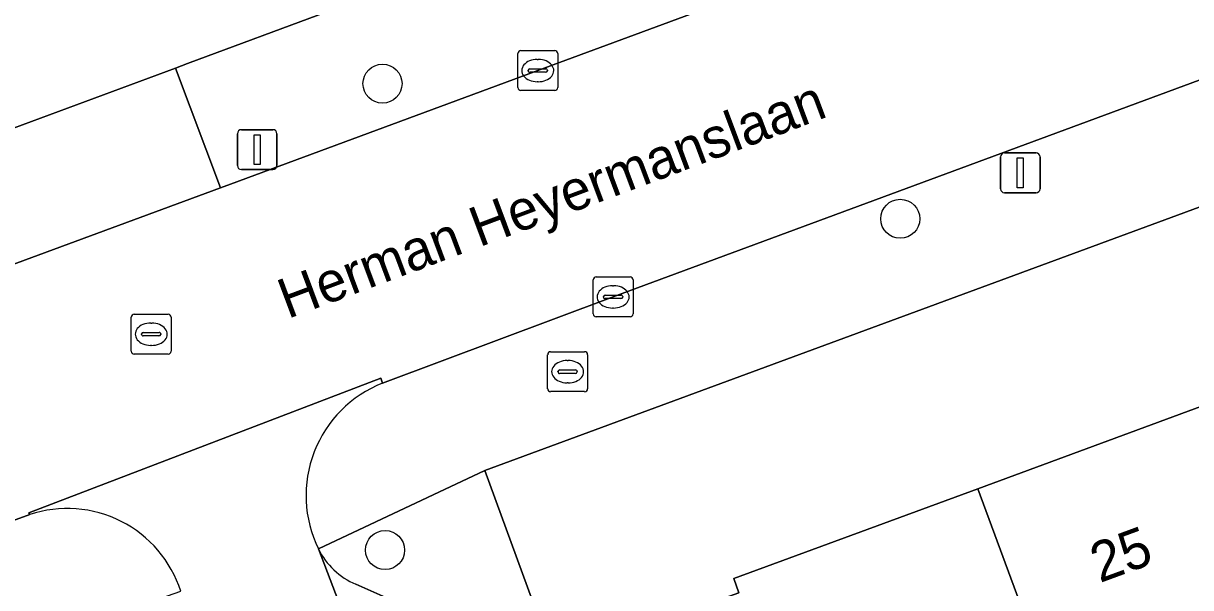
# Model space of a CAD drawing. Extents: x 161258 to 161838, y 380833 to 381727.
# Drawn here: x 161610.91 to 161640.18, y 381458.06 to 381472.2 of the extents above; entities that cross this region are included whole.
import ezdxf

# ---------------------------------------------------------------- set-up
doc = ezdxf.new("R2010")
doc.units = 0
for name, color, linetype in [('IMGEO_Boom', 7, 'Continuous'), ('IMGEO_Brandkraan', 7, 'Continuous'), ('IMGEO_Erf', 7, 'Continuous'), ('IMGEO_Kolk', 7, 'Continuous'), ('IMGEO_Lichtmast', 7, 'Continuous'), ('IMGEO_Openbare_ruimte_label', 7, 'Continuous'), ('IMGEO_Pand', 7, 'Continuous'), ('IMGEO_Pand_nummerreeks', 7, 'Continuous'), ('IMGEO_Parkeervlak_open', 7, 'Continuous'), ('IMGEO_Rijbaan_lokaal_open', 7, 'Continuous'), ('IMGEO_Rioolput', 7, 'Continuous'), ('IMGEO_Voetpad_open', 7, 'Continuous')]:
    doc.layers.add(name, color=color, linetype=linetype)

msp = doc.modelspace()

# ---------------------------------------------------------------- linework, layer by layer
at = {"layer": 'IMGEO_Boom'}
for centre in [(161619.92, 381470.692), (161632.901, 381467.304), (161619.985, 381458.999)]:
    msp.add_circle(centre, 0.489, dxfattribs=at)
at = {"layer": 'IMGEO_Brandkraan'}
for p, q in [((161624.136, 381463.971), (161624.988, 381463.971)), ((161624.061, 381463.045), (161624.061, 381463.897)), ((161624.549, 381463.751), (161624.574, 381463.751)), ((161625.062, 381463.897), (161625.062, 381463.045)), ((161624.32, 381463.465), (161624.32, 381463.477)), ((161624.758, 381463.428), (161624.36, 381463.428)), ((161624.363, 381463.514), (161624.761, 381463.514)), ((161624.804, 381463.477), (161624.804, 381463.465)), ((161624.572, 381463.191), (161624.547, 381463.191)), ((161624.988, 381462.971), (161624.136, 381462.971))]:
    msp.add_line(p, q, dxfattribs=at)
for points in [[(161624.136, 381463.971), (161624.988, 381463.971)], [(161624.061, 381463.045), (161624.061, 381463.897)], [(161625.062, 381463.897), (161625.062, 381463.045)], [(161624.988, 381462.971), (161624.136, 381462.971)]]:
    msp.add_lwpolyline(points, dxfattribs=at)
for centre, radius, start, end in [((161624.138, 381463.895), 0.0765, 91.552, 178.448), ((161624.138, 381463.895), 0.0765, 91.552, 178.448), ((161624.986, 381463.895), 0.0765, 1.552, 88.448), ((161624.986, 381463.895), 0.0765, 1.552, 88.448), ((161624.36, 381463.474), 0.0403, 85.8775, 175.7526), ((161624.357, 381463.464), 0.0366, 178.938, 274.7102), ((161624.761, 381463.471), 0.043, 264.8664, 352.4533), ((161624.765, 381463.476), 0.0386, 1.7309, 96.639), ((161624.138, 381463.047), 0.0765, 181.552, 268.448), ((161624.138, 381463.047), 0.0765, 181.552, 268.448), ((161624.986, 381463.047), 0.0765, 271.552, 358.448), ((161624.986, 381463.047), 0.0765, 271.552, 358.448)]:
    msp.add_arc(centre, radius, start, end, dxfattribs=at)
for centre, major_axis, ratio, start_param, end_param in [((161624.548, 381463.471), (-0.387, 0.002), 0.722429, 4.712389, 7.853982), ((161624.573, 381463.471), (-0.39, 0.002), 0.717154, 1.570796, 4.712389)]:
    msp.add_ellipse(centre, major_axis=major_axis, ratio=ratio, start_param=start_param, end_param=end_param, dxfattribs=at)
at = {"layer": 'IMGEO_Erf'}
for points in [[(161692.567, 381486.83), (161622.485, 381460.994), (161630.758, 381438.372), (161631.7, 381435.792), (161631.8, 381435.51), (161636.704, 381437.258), (161635.537, 381440.474), (161641.438, 381442.614), (161644.43, 381443.699), (161645.597, 381440.484), (161648.418, 381441.597), (161650.576, 381442.391), (161665.897, 381448.031)], [(161582.08, 381458.989), (161605.707, 381467.743), (161606.375, 381467.99), (161614.726, 381471.084), (161615.03, 381471.197), (161639.66, 381480.333), (161637.901, 381485.076), (161631.731, 381482.822), (161625.653, 381480.602), (161619.737, 381478.442), (161619.615, 381478.397), (161619.445, 381478.863), (161609.959, 381475.49), (161606.995, 381474.436), (161603.876, 381473.327), (161601.876, 381478.837), (161601.451, 381478.682), (161600.366, 381481.654), (161606.926, 381484.051), (161608.011, 381481.079), (161610.784, 381482.092), (161609.984, 381484.283), (161613.737, 381485.653), (161613.409, 381486.551)], [(161644.57, 381452.056), (161638.75, 381449.971), (161639.816, 381447.073), (161637.103, 381446.076), (161635.232, 381445.389), (161633.679, 381444.818), (161633.593, 381445.054), (161632.008, 381449.363), (161631.512, 381450.712), (161629.712, 381455.604), (161628.803, 381455.27), (161627.947, 381457.598), (161628.856, 381457.932), (161628.725, 381458.288), (161634.845, 381460.539), (161640.663, 381462.68)]]:
    msp.add_lwpolyline(points, dxfattribs=at)
at = {"layer": 'IMGEO_Kolk'}
for p, q in [((161623.313, 381470.594), (161623.313, 381471.446)), ((161623.388, 381471.52), (161624.24, 381471.52)), ((161623.801, 381471.3), (161623.826, 381471.3)), ((161624.314, 381471.446), (161624.314, 381470.594)), ((161623.572, 381471.014), (161623.572, 381471.026)), ((161624.01, 381470.977), (161623.612, 381470.977)), ((161623.615, 381471.063), (161624.013, 381471.063)), ((161624.056, 381471.026), (161624.056, 381471.014)), ((161623.824, 381470.74), (161623.799, 381470.74)), ((161624.24, 381470.52), (161623.388, 381470.52)), ((161625.202, 381464.921), (161625.202, 381465.773)), ((161625.277, 381465.847), (161626.129, 381465.847)), ((161626.203, 381465.773), (161626.203, 381464.921)), ((161625.69, 381465.627), (161625.715, 381465.627)), ((161625.461, 381465.341), (161625.461, 381465.353)), ((161625.899, 381465.304), (161625.501, 381465.304)), ((161625.504, 381465.39), (161625.902, 381465.39)), ((161625.945, 381465.353), (161625.945, 381465.341)), ((161626.129, 381464.847), (161625.277, 381464.847)), ((161625.713, 381465.067), (161625.688, 381465.067))]:
    msp.add_line(p, q, dxfattribs=at)
for points in [[(161623.313, 381470.594), (161623.313, 381471.446)], [(161623.388, 381471.52), (161624.24, 381471.52)], [(161624.314, 381471.446), (161624.314, 381470.594)], [(161624.24, 381470.52), (161623.388, 381470.52)], [(161625.202, 381464.921), (161625.202, 381465.773)], [(161625.277, 381465.847), (161626.129, 381465.847)], [(161626.203, 381465.773), (161626.203, 381464.921)], [(161626.129, 381464.847), (161625.277, 381464.847)]]:
    msp.add_lwpolyline(points, dxfattribs=at)
for centre, radius, start, end in [((161623.39, 381471.444), 0.0765, 91.552, 178.448), ((161623.39, 381471.444), 0.0765, 91.552, 178.448), ((161624.238, 381471.444), 0.0765, 1.552, 88.448), ((161624.238, 381471.444), 0.0765, 1.552, 88.448), ((161623.612, 381471.023), 0.0403, 85.8775, 175.7526), ((161623.609, 381471.013), 0.0366, 178.938, 274.7102), ((161624.013, 381471.02), 0.043, 264.8664, 352.4533), ((161624.017, 381471.025), 0.0386, 1.7309, 96.639), ((161623.39, 381470.596), 0.0765, 181.552, 268.448), ((161623.39, 381470.596), 0.0765, 181.552, 268.448), ((161624.238, 381470.596), 0.0765, 271.552, 358.448), ((161624.238, 381470.596), 0.0765, 271.552, 358.448), ((161625.279, 381465.771), 0.0765, 91.552, 178.448), ((161625.279, 381465.771), 0.0765, 91.552, 178.448), ((161626.127, 381465.771), 0.0765, 1.552, 88.448), ((161626.127, 381465.771), 0.0765, 1.552, 88.448), ((161625.501, 381465.35), 0.0403, 85.8775, 175.7526), ((161625.498, 381465.34), 0.0366, 178.938, 274.7102), ((161625.902, 381465.347), 0.043, 264.8664, 352.4533), ((161625.906, 381465.352), 0.0386, 1.7309, 96.639), ((161625.279, 381464.923), 0.0765, 181.552, 268.448), ((161625.279, 381464.923), 0.0765, 181.552, 268.448), ((161626.127, 381464.923), 0.0765, 271.552, 358.448), ((161626.127, 381464.923), 0.0765, 271.552, 358.448)]:
    msp.add_arc(centre, radius, start, end, dxfattribs=at)
for centre, major_axis, ratio, start_param, end_param in [((161623.8, 381471.02), (-0.387, 0.002), 0.722429, 4.712389, 7.853982), ((161623.825, 381471.02), (-0.39, 0.002), 0.717154, 1.570796, 4.712389), ((161625.689, 381465.347), (-0.387, 0.002), 0.722429, 4.712389, 7.853982), ((161625.714, 381465.347), (-0.39, 0.002), 0.717154, 1.570796, 4.712389)]:
    msp.add_ellipse(centre, major_axis=major_axis, ratio=ratio, start_param=start_param, end_param=end_param, dxfattribs=at)
at = {"layer": 'IMGEO_Lichtmast'}
for p, q in [((161616.383, 381469.538), (161617.173, 381469.538)), ((161617.173, 381469.538), (161616.383, 381469.538)), ((161616.283, 381468.638), (161616.283, 381469.438)), ((161616.283, 381469.438), (161616.283, 381468.638)), ((161617.273, 381469.438), (161617.273, 381468.638)), ((161617.273, 381468.638), (161617.273, 381469.438)), ((161635.516, 381468.955), (161636.306, 381468.955)), ((161636.306, 381468.955), (161635.516, 381468.955)), ((161635.416, 381468.055), (161635.416, 381468.855)), ((161635.416, 381468.855), (161635.416, 381468.055)), ((161636.406, 381468.855), (161636.406, 381468.055)), ((161636.406, 381468.055), (161636.406, 381468.855)), ((161617.173, 381468.538), (161616.383, 381468.538)), ((161616.383, 381468.538), (161617.173, 381468.538)), ((161636.306, 381467.955), (161635.516, 381467.955)), ((161635.516, 381467.955), (161636.306, 381467.955))]:
    msp.add_line(p, q, dxfattribs=at)
for points in [[(161616.703, 381469.413), (161616.853, 381469.413), (161616.853, 381468.663), (161616.703, 381468.663), (161616.703, 381469.413)], [(161635.836, 381468.83), (161635.986, 381468.83), (161635.986, 381468.08), (161635.836, 381468.08), (161635.836, 381468.83)]]:
    msp.add_lwpolyline(points, dxfattribs=at)
for centre, start, end in [((161616.383, 381469.438), 90, 180), ((161616.383, 381469.438), 90, 180), ((161617.173, 381469.438), 0, 90), ((161617.173, 381469.438), 360, 90), ((161635.516, 381468.855), 90, 180), ((161635.516, 381468.855), 90, 180), ((161636.306, 381468.855), 0, 90), ((161636.306, 381468.855), 360, 90), ((161616.383, 381468.638), 180, 270), ((161616.383, 381468.638), 180, 270), ((161617.173, 381468.638), 270, 0), ((161617.173, 381468.638), 270, 0), ((161635.516, 381468.055), 180, 270), ((161635.516, 381468.055), 180, 270), ((161636.306, 381468.055), 270, 0), ((161636.306, 381468.055), 270, 0)]:
    msp.add_arc(centre, 0.1, start, end, dxfattribs=at)
at = {"layer": 'IMGEO_Pand'}
for points in [[(161634.845, 381460.539), (161638.75, 381449.971), (161644.57, 381452.056), (161640.663, 381462.68)], [(161634.845, 381460.539), (161628.725, 381458.288), (161628.856, 381457.932), (161627.947, 381457.598), (161628.803, 381455.27), (161629.712, 381455.604), (161631.512, 381450.712), (161632.008, 381449.363), (161633.593, 381445.054), (161633.679, 381444.818), (161635.232, 381445.389), (161637.103, 381446.076), (161639.816, 381447.073), (161638.75, 381449.971)]]:
    msp.add_lwpolyline(points, close=True, dxfattribs=at)
at = {"layer": 'IMGEO_Parkeervlak_open'}
for points in [[(161618.312, 381459.03), (161619.845, 381455.009), (161620.858, 381452.321), (161626.262, 381437.814)], [(161620.526, 381457.581), (161619.253, 381458.145)]]:
    msp.add_lwpolyline(points, dxfattribs=at)
msp.add_arc((161619.961, 381459.84), 1.837, 206.1701, 247.3432, dxfattribs=at)
at = {"layer": 'IMGEO_Rijbaan_lokaal_open'}
for points in [[(161625.703, 381465.347), (161649.734, 381474.239), (161657.089, 381476.959), (161654.992, 381482.542), (161647.71, 381479.843), (161623.814, 381471.02), (161616.105, 381468.173), (161615.861, 381468.083), (161607.479, 381464.988), (161606.761, 381464.723), (161582.215, 381455.66), (161574.853, 381452.951)], [(161575.85, 381446.935), (161580.084, 381448.509), (161581.228, 381448.924), (161581.359, 381448.974), (161581.806, 381449.146), (161589.036, 381451.805), (161590.467, 381452.331), (161605.602, 381457.905), (161611.076, 381459.891), (161611.051, 381459.932), (161619.88, 381463.313), (161619.919, 381463.183), (161625.703, 381465.347)], [(161619.919, 381463.183), (161619.88, 381463.313), (161611.051, 381459.932), (161611.076, 381459.891)], [(161633.562, 381417.932), (161631.642, 381423.104), (161628.071, 381432.908), (161628.007, 381433.055), (161627.799, 381433.622), (161626.464, 381437.265), (161626.262, 381437.814), (161620.858, 381452.321), (161619.845, 381455.009), (161618.312, 381459.03)]]:
    msp.add_lwpolyline(points, dxfattribs=at)
for centre, radius, start, end in [((161621.036, 381460.364), 3.033, 111.605, 206.0871), ((161612.014, 381457.048), 2.994, 17.9573, 108.2607)]:
    msp.add_arc(centre, radius, start, end, dxfattribs=at)
at = {"layer": 'IMGEO_Rioolput'}
for p, q in [((161613.62, 381463.985), (161613.62, 381464.837)), ((161613.695, 381464.911), (161614.547, 381464.911)), ((161614.621, 381464.837), (161614.621, 381463.985)), ((161614.108, 381464.691), (161614.133, 381464.691)), ((161613.879, 381464.405), (161613.879, 381464.417)), ((161614.317, 381464.368), (161613.919, 381464.368)), ((161613.922, 381464.454), (161614.32, 381464.454)), ((161614.363, 381464.417), (161614.363, 381464.405)), ((161614.131, 381464.131), (161614.106, 381464.131)), ((161614.547, 381463.911), (161613.695, 381463.911))]:
    msp.add_line(p, q, dxfattribs=at)
for points in [[(161613.62, 381463.985), (161613.62, 381464.837)], [(161613.695, 381464.911), (161614.547, 381464.911)], [(161614.621, 381464.837), (161614.621, 381463.985)], [(161614.547, 381463.911), (161613.695, 381463.911)]]:
    msp.add_lwpolyline(points, dxfattribs=at)
for centre, radius, start, end in [((161613.697, 381464.835), 0.0765, 91.552, 178.448), ((161613.697, 381464.835), 0.0765, 91.552, 178.448), ((161614.545, 381464.835), 0.0765, 1.552, 88.448), ((161614.545, 381464.835), 0.0765, 1.552, 88.448), ((161613.919, 381464.414), 0.0403, 85.8775, 175.7526), ((161613.916, 381464.404), 0.0366, 178.938, 274.7102), ((161614.32, 381464.411), 0.043, 264.8664, 352.4533), ((161614.324, 381464.416), 0.0386, 1.7309, 96.639), ((161613.697, 381463.987), 0.0765, 181.552, 268.448), ((161613.697, 381463.987), 0.0765, 181.552, 268.448), ((161614.545, 381463.987), 0.0765, 271.552, 358.448), ((161614.545, 381463.987), 0.0765, 271.552, 358.448)]:
    msp.add_arc(centre, radius, start, end, dxfattribs=at)
for centre, major_axis, ratio, start_param, end_param in [((161614.107, 381464.411), (-0.387, 0.002), 0.722429, 4.712389, 7.853982), ((161614.132, 381464.411), (-0.39, 0.002), 0.717154, 1.570796, 4.712389)]:
    msp.add_ellipse(centre, major_axis=major_axis, ratio=ratio, start_param=start_param, end_param=end_param, dxfattribs=at)
at = {"layer": 'IMGEO_Voetpad_open'}
for points in [[(161728.107, 381512.517), (161727.319, 381512.433), (161720.005, 381509.784), (161717.412, 381509.172), (161705.469, 381504.742), (161704.512, 381504.387), (161692.684, 381500), (161641.589, 381481.048), (161639.66, 381480.333), (161615.03, 381471.197), (161614.726, 381471.084), (161615.861, 381468.083), (161616.105, 381468.173), (161623.814, 381471.02), (161647.71, 381479.843), (161654.992, 381482.542), (161658.225, 381483.74), (161671.265, 381488.572), (161693.452, 381496.782), (161725.523, 381508.66)], [(161692.364, 381489.984), (161690.547, 381489.321), (161673.091, 381482.875), (161670.065, 381481.78), (161666.398, 381480.402), (161660.386, 381478.179), (161657.089, 381476.959), (161649.734, 381474.239), (161625.703, 381465.347), (161619.919, 381463.183)], [(161618.312, 381459.03), (161622.485, 381460.994), (161692.567, 381486.83)], [(161622.485, 381460.994), (161618.312, 381459.03)], [(161626.262, 381437.814), (161626.464, 381437.265), (161628.026, 381437.789), (161628.152, 381437.484), (161630.758, 381438.372), (161622.485, 381460.994)], [(161611.076, 381459.891), (161605.602, 381457.905), (161590.467, 381452.331), (161589.036, 381451.805), (161590.178, 381449.054), (161591.531, 381449.546), (161610.973, 381456.609), (161614.862, 381457.971)], [(161619.253, 381458.145), (161620.526, 381457.581)]]:
    msp.add_lwpolyline(points, dxfattribs=at)
msp.add_lwpolyline([(161614.726, 381471.084), (161606.375, 381467.99), (161607.479, 381464.988), (161615.861, 381468.083)], close=True, dxfattribs=at)
for centre, radius, start, end in [((161621.036, 381460.364), 3.033, 111.605, 206.0871), ((161612.014, 381457.048), 2.994, 17.9573, 108.2607), ((161619.961, 381459.84), 1.837, 206.1701, 247.3432)]:
    msp.add_arc(centre, radius, start, end, dxfattribs=at)

# ---------------------------------------------------------------- texts
at = {"layer": 'IMGEO_Openbare_ruimte_label'}
msp.add_text('Herman Heyermanslaan', height=1, rotation=20.5359, dxfattribs=at).set_placement((161617.543, 381464.789))
at = {"layer": 'IMGEO_Pand_nummerreeks'}
msp.add_text('25', height=1, rotation=20.1977, dxfattribs=at).set_placement((161637.904, 381458.17))

doc.saveas('drawing.dxf')
